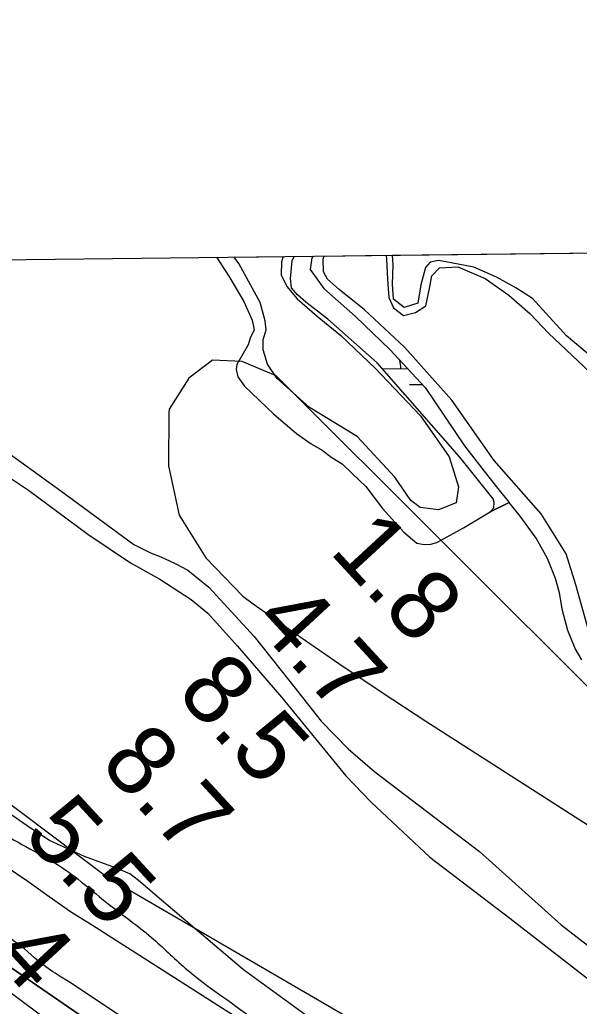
# Model space of a CAD drawing. Extents: x 3684037 to 3722149, y 433263 to 459021.
# Drawn here: x 3700065 to 3700601, y 456284 to 457228 of the extents above; entities that cross this region are included whole.
import ezdxf

# ---------------------------------------------------------------- set-up
doc = ezdxf.new("R2010")
doc.units = 0
for name, color, linetype in [('V-GRID-FRAM', 7, 'Continuous'), ('V-RIVR-EDGE', 7, 'Continuous'), ('V-RIVR-RANG', 7, 'Continuous'), ('V-SITE-VEGE', 7, 'Continuous'), ('V-TOPO-DPTH', 7, 'Continuous'), ('V-TOPO-MINR', 7, 'Continuous'), ('V-TOPO-SHOR', 7, 'Continuous'), ('V-TOPO-WATR', 7, 'Continuous'), ('V-WETL-SWMP', 7, 'Continuous')]:
    doc.layers.add(name, color=color, linetype=linetype)

msp = doc.modelspace()

# ---------------------------------------------------------------- linework, layer by layer
at = {"layer": 'V-GRID-FRAM'}
msp.add_lwpolyline([(3688058.95, 456858.86), (3719789.33, 457228.09), (3720008.82, 439046.89), (3688262.58, 438677.48), (3688058.95, 456858.86)], dxfattribs=at)
at = {"layer": 'V-RIVR-EDGE'}
for points in [[(3699277.38, 456989.4), (3699305.62, 456966.74), (3699352.99, 456922.77), (3699376.46, 456905.98), (3699390.92, 456899.61), (3699401.31, 456898.23), (3699412.63, 456904.99), (3699423.94, 456906.31), (3699438.39, 456899.5), (3699444.26, 456893.6), (3699447.38, 456879.13), (3699452.32, 456863.74), (3699474.43, 456844.24), (3699509.18, 456817.48), (3699533.53, 456791.65), (3699544.8, 456776.25), (3699563.74, 456755.85), (3699583.15, 456744.5), (3699614.75, 456723.17), (3699641.39, 456709.99), (3699671.64, 456691.38), (3699704.61, 456672.76), (3699724.93, 456662.31), (3699746.63, 456663.61), (3699766.99, 456667.18), (3699790.49, 456664.41), (3699801.33, 456657.15), (3699809.43, 456640.4), (3699824.28, 456614.59), (3699843.22, 456593.29), (3699884.28, 456558.82), (3699929.86, 456522.54), (3699965.07, 456499.39), (3700015.64, 456468.52), (3700074.79, 456434.91), (3700103.23, 456418.56), (3700149.72, 456382.28), (3700191.23, 456350.07), (3700223.72, 456320.6), (3700294.57, 456267.52), (3700334.74, 456235.32), (3700386.21, 456203.99), (3700427.29, 456180.38), (3700468.82, 456150.89), (3700597.05, 456078.68), (3700640.85, 456053.25), (3700679.24, 456033.71), (3700708.59, 456020.98), (3700749.24, 456000.08), (3700801.17, 455974.63)], [(3696491.01, 456956.98), (3696499.46, 456945.34), (3696522.43, 456915.36), (3696551.06, 456881.73), (3696592.6, 456839.57), (3696607.93, 456824.57), (3696661.56, 456762.17), (3696696.26, 456732.56), (3696736.59, 456690.41), (3696782.99, 456647.43), (3696798.72, 456631.62), (3696862.88, 456574.85), (3696899.59, 456542.81), (3696931.08, 456518.47), (3696942.36, 456503.48), (3696952.45, 456494.97), (3696962.14, 456487.66), (3696987.16, 456470.62), (3697014.61, 456451.55), (3697061.04, 456420.29), (3697092.52, 456395.55), (3697134.08, 456360.67), (3697166.78, 456335.52), (3697185.73, 456316.47), (3697201.46, 456298.23), (3697211.53, 456284.46), (3697233.7, 456256.1), (3697255.88, 456230.97), (3697279.27, 456203.82), (3697316.37, 456164.91), (3697353.48, 456123.98), (3697376.87, 456099.66), (3697406.33, 456076.13), (3697430.14, 456057.88), (3697450.33, 456044.89), (3697520.13, 455982.44), (3697544.34, 455963.37), (3697581.9, 455942.25), (3697614.61, 455926), (3697632.78, 455913.82), (3697662.24, 455891.91), (3697710.26, 455848.12), (3697757.45, 455800.7), (3697792.14, 455767.05), (3697833.3, 455729.34), (3697868.4, 455696.9), (3697895.83, 455673.38), (3697933.75, 455633.66), (3697972.88, 455598.38), (3698039.46, 455539.58), (3698090.29, 455492.15), (3698135.88, 455447.55), (3698177.02, 455406.61), (3698217.74, 455359.2), (3698254.45, 455321.1), (3698281.47, 455292.72), (3698316.18, 455265.55), (3698357.36, 455240.78), (3698381.98, 455222.12), (3698407.8, 455194.96), (3698430.77, 455163.36), (3698450.93, 455141.88), (3698487.66, 455113.89), (3698517.53, 455091.17), (3698534.07, 455076.97), (3698556.24, 455049.42), (3698582.46, 455019.84), (3698614.72, 454987.01), (3698657.08, 454947.27), (3698691.37, 454913.62), (3698718, 454887.28), (3698807.16, 454806.58), (3698837.41, 454775.78), (3698881.4, 454739.68), (3698910.45, 454713.73), (3698949.18, 454677.64), (3698989.11, 454637.11), (3699039.14, 454591.7), (3699066.57, 454562.92), (3699088.77, 454545.47), (3699187.23, 454465.17), (3699228.39, 454429.88), (3699268.34, 454393.8), (3699300.6, 454360.56), (3699328.84, 454330.56), (3699382.5, 454285.14), (3699427.29, 454244.19), (3699474.49, 454199.59), (3699500.3, 454170.41), (3699532.57, 454139.2), (3699563.24, 454114.46), (3699588.66, 454093.77), (3699608.43, 454073.91), (3699636.65, 454041.49), (3699659.24, 454015.55), (3699675.77, 453998.53), (3699726.99, 453942.6), (3699768.93, 453898.01), (3699807.65, 453854.65), (3699829.44, 453837.61), (3699865.77, 453811.24), (3699885.13, 453793.8), (3699924.68, 453762.57), (3699939.63, 453754.85), (3699950.95, 453754.42), (3699975.6, 453746.67), (3700001.84, 453731.24), (3700023.64, 453714.2), (3700032.9, 453700.84), (3700036.11, 453688.7), (3700042.15, 453679.38), (3700052.63, 453667.23), (3700065.94, 453651.02), (3700072.38, 453638.47), (3700079.63, 453627.94), (3700095.35, 453607.27), (3700141.31, 453551.36), (3700161.45, 453521.38), (3700185.64, 453491.4), (3700219.92, 453452.9), (3700237.25, 453429.81), (3700255.39, 453407.52), (3700340.92, 453326.44), (3700393.37, 453280.61), (3700435.74, 453243.71), (3700480.94, 453207.61), (3700509.2, 453188.54), (3700535.04, 453172.3), (3700559.26, 453156.47), (3700600.44, 453130.89), (3700613.76, 453121.15), (3700623.46, 453116.28), (3700639.19, 453100.47), (3700647.65, 453090.74), (3700674.71, 453074.9), (3700691.25, 453060.71), (3700727.58, 453033.93), (3700758.25, 453008.78), (3700801.44, 452977.54), (3700837.37, 452952.38), (3700871.67, 452924.8), (3700903.95, 452898.44), (3700927.77, 452880.99), (3700958.44, 452857.86), (3701015.34, 452807.99), (3701048.43, 452780.41), (3701075.48, 452762.95), (3701104.95, 452743.47), (3701127.16, 452730.88), (3701156.63, 452713.42), (3701182.87, 452695.56), (3701204.67, 452682.16), (3701235.37, 452666.32), (3701255.56, 452654.14), (3701285.83, 452633.03), (3701312.86, 452607.09), (3701321.33, 452599.79), (3701332.23, 452591.67), (3701350.39, 452577.48), (3701370.57, 452560.44), (3701389.13, 452544.63), (3701408.91, 452532.04), (3701434.36, 452518.63), (3701456.18, 452512.11), (3701467.08, 452506.42), (3701486.05, 452491.01), (3701499.77, 452482.08), (3701518.75, 452468.28), (3701537.72, 452454.08), (3701554.26, 452439.49), (3701575.24, 452422.85), (3701592.2, 452410.28), (3701622.47, 452387.15), (3701647.09, 452368.49), (3701696.32, 452326.72), (3701727.79, 452300.36), (3701754.02, 452278.86), (3701780.66, 452258.17), (3701815.38, 452234.23), (3701863.81, 452194.89), (3701890.45, 452176.22), (3701916.7, 452162), (3701938.89, 452143.34), (3701962.31, 452129.94), (3701986.93, 452112.09), (3702011.95, 452090.6), (3702032.94, 452074.37), (3702051.1, 452058.55), (3702109.2, 452006.65), (3702158.04, 451973.37), (3702192.75, 451944.17), (3702212.11, 451923.9), (3702228.25, 451910.12), (3702239.56, 451906.04), (3702258.94, 451893.46), (3702276.69, 451876.03), (3702294.85, 451861.43), (3702325.52, 451839.11), (3702353.77, 451816.4), (3702388.48, 451789.62), (3702409.06, 451772.59), (3702442.56, 451743.39), (3702493.4, 451700.4), (3702516.8, 451677.7), (3702543.84, 451656.2), (3702589.05, 451624.55), (3702615.68, 451603.86), (3702648.37, 451577.9), (3702681.06, 451551.13), (3702714.15, 451522.34), (3702744.82, 451496.38), (3702761.76, 451479.36), (3702791.61, 451448.55), (3702806.52, 451427.89), (3702821.83, 451408.04), (3702843.21, 451386.55), (3702872.26, 451361.01), (3702910.6, 451327.75), (3702933.18, 451303.03), (3702957.78, 451275.47), (3702989.23, 451239), (3703050.15, 451184.26), (3703086.05, 451144.95), (3703114.68, 451113.34), (3703144.52, 451080.11), (3703160.65, 451061.87), (3703178, 451046.86), (3703202.6, 451019.71), (3703240.51, 450979.58), (3703264.72, 450956.48), (3703289.72, 450930.13), (3703316.74, 450902.16), (3703339.74, 450878.65), (3703374.42, 450840.15), (3703418.36, 450788.28), (3703459.08, 450738.85), (3703496.19, 450699.53), (3703592.58, 450595.78), (3703613.16, 450579.55), (3703630.9, 450558.88), (3703650.24, 450530.53), (3703671.59, 450496.51), (3703693.35, 450468.15), (3703725.21, 450432.89), (3703758.29, 450400.86), (3703788.55, 450373.7), (3703807.1, 450353.03), (3703820.41, 450338.03), (3703842.98, 450309.27), (3703868.37, 450275.64), (3703879.24, 450255.8), (3703887.68, 450233.54), (3703893.72, 450223.82), (3703916.29, 450193.44), (3703936.04, 450167.51), (3703950.95, 450147.66), (3704020.69, 450060.95), (3704036.82, 450041.5), (3704044.07, 450029.75), (3704061.81, 450007.88), (3704081.17, 449986.4), (3704102.92, 449954.4), (3704113.39, 449937.79), (3704138.38, 449903.36), (3704157.73, 449880.26), (3704175.46, 449851.91), (3704189.15, 449830.04), (3704204.88, 449813.42), (3704221.81, 449792.76), (3704273.77, 449711.76), (3704281.41, 449690.71), (3704297.12, 449666.01), (3704324.1, 449622.27), (3704340.63, 449601.6), (3704382.92, 449535.99), (3704402.67, 449506.83), (3704415.95, 449482.53), (3704431.66, 449459.44), (3704449.4, 449437.16), (3704471.98, 449410.42), (3704491.34, 449390.55), (3704521.18, 449354.9), (3704545.76, 449323.7), (3704553.81, 449308.31), (3704563.07, 449292.11), (3704576.77, 449271.05), (3704594.9, 449242.3), (3704618.66, 449204.23), (3704654.93, 449156.02), (3704685.15, 449111.87), (3704709.72, 449071.77), (3704733.89, 449034.11), (3704765.72, 448985.91), (3704789.88, 448945.01), (3704815.26, 448906.53), (3704829.35, 448881.42), (3704849.89, 448850.24), (3704868.83, 448820.67), (3704884.95, 448801.63), (3704901.08, 448780.96), (3704913.97, 448762.33), (3704925.64, 448740.06), (3704932.48, 448726.7), (3704949.8, 448698.35), (3704967.55, 448682.54), (3704988.15, 448670.76), (3705014.8, 448656.95), (3705046.3, 448639.88), (3705064.06, 448624.47), (3705092.28, 448592.05), (3705105.17, 448573.42), (3705120.49, 448553.97), (3705145.89, 448522.77), (3705180.17, 448483.87), (3705197.5, 448460.37), (3705228.52, 448416.22), (3705268.84, 448365.58), (3705295.84, 448328.31), (3705331.7, 448279.29), (3705359.5, 448238.78), (3705380.04, 448203.15), (3705402.15, 448152.55), (3705422.25, 448101.95), (3705439.55, 448066.32), (3705459.26, 448025.43)]]:
    msp.add_spline(points, degree=3, dxfattribs=at)
at = {"layer": 'V-SITE-VEGE'}
for p, q in [((3700270.52, 457000.96), (3700317.5, 457001.5)), ((3700274.96, 456994.74), (3700270.52, 457000.96)), ((3700315.64, 456996.32), (3700315.34, 456984.07)), ((3700317.5, 457001.5), (3700315.64, 456996.32)), ((3700355.7, 456999.21), (3700356.52, 457001.96)), ((3700356.05, 456986.95), (3700355.7, 456999.21)), ((3700356.52, 457001.96), (3700415.94, 457002.65)), ((3700415.94, 457002.65), (3700416.34, 456999.02)), ((3700416.34, 456999.02), (3700417.15, 456979.65)), ((3700295.33, 456957.47), (3700274.96, 456994.74)), ((3700359.74, 456979.76), (3700356.05, 456986.95)), ((3700459.82, 456983.12), (3700467.1, 456990.68)), ((3700467.1, 456990.68), (3700484.54, 456991.54)), ((3700484.54, 456991.54), (3700510.72, 456980.58)), ((3700315.34, 456984.07), (3700320.87, 456972.97)), ((3700371.11, 456969.8), (3700359.74, 456979.76)), ((3700417.15, 456979.65), (3700418.66, 456962.19)), ((3700457.58, 456970.92), (3700459.82, 456983.12)), ((3700510.72, 456980.58), (3700533.55, 456964.54)), ((3700320.87, 456972.97), (3700330.9, 456961.11)), ((3700395.16, 456950.51), (3700371.11, 456969.8)), ((3700453.95, 456954.23), (3700457.58, 456970.92)), ((3700330.9, 456961.11), (3700349.85, 456944.52)), ((3700418.66, 456962.19), (3700422.94, 456952.41)), ((3700533.55, 456964.54), (3700553.76, 456946.63)), ((3700300.06, 456939.93), (3700295.33, 456957.47)), ((3700433.63, 456914.73), (3700395.16, 456950.51)), ((3700422.94, 456952.41), (3700432.44, 456945.08)), ((3700444.12, 456948.02), (3700453.95, 456954.23)), ((3700301.15, 456931.52), (3700300.06, 456939.93)), ((3700349.85, 456944.52), (3700372.62, 456925.9)), ((3700432.44, 456945.08), (3700444.12, 456948.02)), ((3700553.76, 456946.63), (3700571.37, 456928.13)), ((3700298.33, 456921.91), (3700301.15, 456931.52)), ((3700298.1, 456912.24), (3700298.33, 456921.91)), ((3700372.62, 456925.9), (3700405.4, 456894.78)), ((3700571.37, 456928.13), (3700641.25, 456861.99)), ((3700302.28, 456898.59), (3700298.1, 456912.24)), ((3700478.82, 456864.07), (3700433.63, 456914.73)), ((3700311.62, 456884.82), (3700302.28, 456898.59)), ((3700405.4, 456894.78), (3700448.8, 456849.2)), ((3700342.55, 456856.96), (3700311.62, 456884.82)), ((3700519.31, 456806.42), (3700478.82, 456864.07)), ((3700388.32, 456829.4), (3700342.55, 456856.96)), ((3700448.8, 456849.2), (3700476.22, 456809.83)), ((3699976.1, 456842.61), (3700073.59, 456777.95)), ((3700424.14, 456790.46), (3700388.32, 456829.4)), ((3700476.22, 456809.83), (3700485.2, 456781.22)), ((3700564.49, 456755.3), (3700519.31, 456806.42)), ((3700439.72, 456768.14), (3700424.14, 456790.46)), ((3700485.2, 456781.22), (3700482.89, 456765.79)), ((3700073.59, 456777.95), (3700130.25, 456735.71)), ((3700448.59, 456761.48), (3700439.72, 456768.14)), ((3700465.95, 456759.11), (3700448.59, 456761.48)), ((3700482.89, 456765.79), (3700465.95, 456759.11)), ((3700588.26, 456716.96), (3700564.49, 456755.3)), ((3700130.25, 456735.71), (3700171.24, 456708.34)), ((3700597.67, 456687.21), (3700588.26, 456716.96)), ((3700171.24, 456708.34), (3700199.43, 456692.7)), ((3700199.43, 456692.7), (3700229.46, 456673.41)), ((3700611.01, 456639.46), (3700597.67, 456687.21)), ((3700229.46, 456673.41), (3700245.12, 456660.37)), ((3700245.12, 456660.37), (3700273.59, 456628.81)), ((3700273.59, 456628.81), (3700315.9, 456579.77)), ((3700315.9, 456579.77), (3700377.27, 456504.66)), ((3700075.42, 456454.59), (3700000.83, 456506.34)), ((3700377.27, 456504.66), (3700401.56, 456479.36)), ((3700401.56, 456479.36), (3700457.7, 456426.94)), ((3700093.74, 456442.83), (3700075.42, 456454.59)), ((3700127.23, 456427.41), (3700093.74, 456442.83)), ((3700156.8, 456416.45), (3700127.23, 456427.41)), ((3700457.7, 456426.94), (3700534.2, 456368.53)), ((3700170.67, 456410.7), (3700156.8, 456416.45)), ((3700179.04, 456404.43), (3700170.67, 456410.7)), ((3700201.03, 456385.61), (3700179.04, 456404.43)), ((3700279.29, 456318.95), (3700201.03, 456385.61)), ((3700534.2, 456368.53), (3700621.41, 456300.73)), ((3700339.22, 456275.56), (3700279.29, 456318.95))]:
    msp.add_line(p, q, dxfattribs=at)
at = {"layer": 'V-TOPO-DPTH'}
for points in [[(3701066.94, 455627.7), (3701039.68, 455644.3), (3701012.52, 455661.05), (3700972.2, 455686.15), (3700925.8, 455715.79), (3700879.88, 455746.14), (3700834.68, 455777.55), (3700789.96, 455809.67), (3700736.87, 455848.74), (3700719.11, 455861.92), (3700701.41, 455875.19), (3700683.8, 455888.58), (3700666.27, 455902.07), (3700056.65, 456321.07), (3700037.01, 456337.9), (3700017.34, 456354.69), (3699609.8, 456649.81), (3699588.66, 456665.09), (3699567.95, 456681), (3699475.77, 456755.05), (3699451.69, 456774.68), (3699427.8, 456794.54), (3699404.18, 456814.73), (3699160.81, 456988.04)], [(3699160.81, 456988.04), (3699404.18, 456814.73), (3699427.8, 456794.54), (3699451.69, 456774.68), (3699475.77, 456755.05), (3699567.95, 456681), (3699588.66, 456665.09), (3699609.8, 456649.81), (3700017.34, 456354.69), (3700037.01, 456337.9), (3700056.65, 456321.07), (3700666.27, 455902.07), (3700683.8, 455888.58), (3700701.41, 455875.19), (3700719.11, 455861.92), (3700736.87, 455848.74), (3700789.96, 455809.67), (3700834.68, 455777.55), (3700879.88, 455746.14), (3700925.8, 455715.79), (3700972.2, 455686.15), (3701012.52, 455661.05), (3701039.68, 455644.3), (3701066.94, 455627.7)], [(3701203.53, 455682.4), (3701157.37, 455710.9), (3701111.19, 455739.34), (3701075.51, 455761.29), (3701047.12, 455778.69), (3701018.7, 455796.02), (3700990.23, 455813.28), (3700961.72, 455830.47), (3700933.17, 455847.59), (3700904.59, 455864.67), (3700875.97, 455881.68), (3700847.32, 455898.64), (3700814.92, 455917.77), (3700795.96, 455929.29), (3700777.19, 455941.13), (3700758.73, 455953.43), (3700740.47, 455966.04), (3700655.86, 456026.06), (3700613.96, 456055.96), (3700135.02, 456361.25), (3700113.87, 456374.55), (3700093.31, 456388.74), (3700073.13, 456403.53), (3699513.23, 456781.86)]]:
    msp.add_lwpolyline(points, dxfattribs=at)
at = {"layer": 'V-TOPO-MINR'}
for points in [[(3701066.94, 455627.7), (3701039.68, 455644.3), (3701012.52, 455661.05), (3700972.2, 455686.15), (3700925.8, 455715.79), (3700879.88, 455746.14), (3700834.68, 455777.55), (3700789.96, 455809.67), (3700736.87, 455848.74), (3700719.11, 455861.92), (3700701.41, 455875.19), (3700683.8, 455888.58), (3700666.27, 455902.07), (3700056.65, 456321.07), (3700037.01, 456337.9), (3700017.34, 456354.69), (3699609.8, 456649.81), (3699588.66, 456665.09), (3699567.95, 456681), (3699475.77, 456755.05), (3699451.69, 456774.68), (3699427.8, 456794.54), (3699404.18, 456814.73), (3699160.81, 456988.04)], [(3700632.56, 456566.29), (3700310.54, 456887.5), (3700278.22, 456901.12), (3700249.77, 456902.38), (3700227.14, 456885.1), (3700208.38, 456855.45), (3700207.81, 456852.29), (3700207.78, 456801.14), (3700217.92, 456754.09), (3700243.3, 456713.2), (3700278.84, 456676.42), (3700288.67, 456669.34), (3700329.46, 456640.44), (3700370.56, 456612)], [(3701478, 455631.25), (3701463.09, 455640.65), (3701448.24, 455650.16), (3701433.44, 455659.73), (3701305.89, 455742.82), (3701278.64, 455759.62), (3701250.87, 455775.47), (3701222.34, 455789.9), (3701193.31, 455803.38), (3701164.07, 455816.53), (3701135.07, 455830.16), (3701106.43, 455844.54), (3701078.03, 455859.41), (3701073.17, 455862.03), (3701042.75, 455878.96), (3701012.62, 455896.39), (3700982.95, 455914.58), (3700953.58, 455933.27), (3700889.79, 455974.99), (3700868.93, 455988.7), (3700149.64, 456407.08), (3699711.57, 456736.51)], [(3700717.35, 455903.62), (3700115.48, 456305.69), (3700110.24, 456308.85), (3700105.03, 456312.07), (3700099.17, 456315.76), (3700096.93, 456317.21), (3700094.71, 456318.68), (3700092.52, 456320.19), (3700090.34, 456321.74), (3700088.21, 456323.33), (3700086.1, 456324.95), (3700084.03, 456326.63), (3700081.99, 456328.35), (3700079.51, 456330.5), (3700076.24, 456333.32), (3700072.98, 456336.12), (3700069.7, 456338.92), (3700066.42, 456341.72), (3699561.61, 456715.96)], [(3700370.56, 456612), (3700412.12, 456584.23), (3700453.98, 456556.91), (3700661.52, 456423.83)], [(3700984.46, 455629.76), (3700914.61, 455677.85), (3700845.16, 455726.53), (3700693.08, 455834.57), (3700682.51, 455842.12), (3700671.98, 455849.73), (3700661.49, 455857.4), (3700651.04, 455865.12), (3700639.88, 455873.42), (3700635, 455876.96), (3700630.06, 455880.43), (3700625.05, 455883.79), (3700619.98, 455887.07), (3700614.87, 455890.28), (3700609.75, 455893.5), (3700604.64, 455896.7), (3700599.51, 455899.89), (3700582.95, 455910.21), (3700569.59, 455918.62), (3700556.29, 455927.13), (3700543.08, 455935.78), (3700529.92, 455944.51), (3700020.99, 456323.05)]]:
    msp.add_lwpolyline(points, dxfattribs=at)
at = {"layer": 'V-TOPO-SHOR'}
for points in [[(3700253.49, 457000.76), (3700265.39, 456982.57), (3700279.74, 456958.53), (3700287.68, 456940.48), (3700289.64, 456931.33)], [(3700289.64, 456931.33), (3700285.8, 456923.4), (3700284.02, 456917.1)], [(3700284.02, 456917.1), (3700273.07, 456898.04), (3700272.29, 456893.34), (3700274.12, 456886.29), (3700280.39, 456877.43), (3700308.6, 456850.56), (3700330.01, 456832.3), (3700344.12, 456822.13), (3700354.56, 456816.14), (3700363.96, 456809.36), (3700373.88, 456803.1), (3700383.54, 456793.97), (3700396.6, 456781.45), (3700412.54, 456760.32), (3700432.91, 456737.62), (3700445.45, 456727.19), (3700452.49, 456725.89), (3700458.76, 456726.42), (3700464.5, 456727.99), (3700490.07, 456741.84), (3700515.64, 456757.25), (3700533.7, 456766.07)], [(3700007.47, 456847.17), (3700104.6, 456777.28), (3700174.59, 456725.91), (3700182.68, 456721.74), (3700190.51, 456718.09), (3700200.43, 456714.18), (3700213.23, 456708.18), (3700226.02, 456701.41), (3700246.39, 456685.24), (3700289.48, 456638.03), (3700322.92, 456596.02), (3700353.74, 456556.89), (3700379.6, 456530.55), (3700405.19, 456508.38), (3700505.21, 456432.23), (3700583.55, 456362.07), (3700612.8, 456339.38)], [(3700603.23, 456615.52), (3700596.96, 456626.48), (3700589.9, 456643.7), (3700584.67, 456662.75), (3700581.79, 456679.71), (3700578.12, 456693.28), (3700570.28, 456712.59), (3700559.56, 456732.16), (3700544.15, 456753.03), (3700533.7, 456766.07)]]:
    msp.add_lwpolyline(points, dxfattribs=at)
at = {"layer": 'V-TOPO-WATR'}
msp.add_lwpolyline([(3701203.53, 455682.4), (3701157.37, 455710.9), (3701111.19, 455739.34), (3701075.51, 455761.29), (3701047.12, 455778.69), (3701018.7, 455796.02), (3700990.23, 455813.28), (3700961.72, 455830.47), (3700933.17, 455847.59), (3700904.59, 455864.67), (3700875.97, 455881.68), (3700847.32, 455898.64), (3700814.92, 455917.77), (3700795.96, 455929.29), (3700777.19, 455941.13), (3700758.73, 455953.43), (3700740.47, 455966.04), (3700655.86, 456026.06), (3700613.96, 456055.96), (3700135.02, 456361.25), (3700113.87, 456374.55), (3700093.31, 456388.74), (3700073.13, 456403.53), (3699513.23, 456781.86)], dxfattribs=at)
at = {"layer": 'V-WETL-SWMP'}
for p, q in [((3700324.28, 456980.63), (3700325.98, 456997.36)), ((3700325.98, 456997.36), (3700327.87, 457001.63)), ((3700327.87, 457001.63), (3700345.81, 457001.83)), ((3700344.76, 457000.12), (3700343.2, 456989.2)), ((3700345.81, 457001.83), (3700344.76, 457000.12)), ((3700421.95, 457002.72), (3700619.79, 457005.02)), ((3700422.66, 456993.7), (3700421.95, 457002.72)), ((3700458.2, 456996.06), (3700453.56, 456991.01)), ((3700465.98, 456997.8), (3700458.2, 456996.06)), ((3700478.19, 456995.57), (3700465.98, 456997.8)), ((3700343.2, 456989.2), (3700356.3, 456970.81)), ((3700422.2, 456975.01), (3700422.66, 456993.7)), ((3700453.56, 456991.01), (3700449.28, 456974.34)), ((3700500.01, 456991.17), (3700478.19, 456995.57)), ((3700521.71, 456981.6), (3700500.01, 456991.17)), ((3700325.35, 456971.57), (3700324.28, 456980.63)), ((3700540.17, 456971.47), (3700521.71, 456981.6)), ((3700331, 456964.98), (3700325.35, 456971.57)), ((3700356.3, 456970.81), (3700386.62, 456944.27)), ((3700423.15, 456960.79), (3700422.2, 456975.01)), ((3700449.28, 456974.34), (3700446.28, 456957)), ((3700556.05, 456961.41), (3700540.17, 456971.47)), ((3700339.21, 456957.68), (3700331, 456964.98)), ((3700433.27, 456952.8), (3700423.15, 456960.79)), ((3700569.25, 456946.89), (3700556.05, 456961.41)), ((3700360.1, 456941.69), (3700339.21, 456957.68)), ((3700446.28, 456957), (3700433.27, 456952.8)), ((3700407.46, 456899.89), (3700360.1, 456941.69)), ((3700386.62, 456944.27), (3700419.38, 456912.5)), ((3700588.73, 456925.77), (3700569.25, 456946.89)), ((3700627.91, 456892.56), (3700588.73, 456925.77)), ((3700419.38, 456912.5), (3700453.33, 456876.19)), ((3700486.37, 456809.43), (3700407.46, 456899.89)), ((3700412.51, 456894.11), (3700436.32, 456894.39)), ((3700438.17, 456878.97), (3700450.59, 456879.12)), ((3700453.33, 456876.19), (3700490.86, 456820.34)), ((3700490.86, 456820.34), (3700514.11, 456790.33)), ((3700518.5, 456769.78), (3700486.37, 456809.43)), ((3700514.11, 456790.33), (3700525.35, 456776.25)), ((3700519.29, 456766.13), (3700518.5, 456769.78)), ((3700525.35, 456776.25), (3700533.7, 456766.07)), ((3700533.7, 456766.07), (3700515.64, 456757.25)), ((3700515.64, 456757.25), (3700519.03, 456761.17)), ((3700519.03, 456761.17), (3700519.29, 456766.13))]:
    msp.add_line(p, q, dxfattribs=at)
msp.add_arc((3700394.75, 456894.38), 35.25, 359.89487, 12.58169, dxfattribs=at)

# ---------------------------------------------------------------- texts
at = {"layer": 'V-RIVR-RANG'}
for s, p in [('1.8', (3700360.64, 456718.98)), ('4.7', (3700287.25, 456651.04)), ('8.5', (3700213.87, 456583.11)), ('8.7', (3700140.48, 456515.18)), ('5.5', (3700067.1, 456447.25)), ('-4', (3700018.38, 456352.54))]:
    msp.add_text(s, height=67, rotation=312.64833, dxfattribs=at).set_placement(p)

doc.saveas('drawing.dxf')
